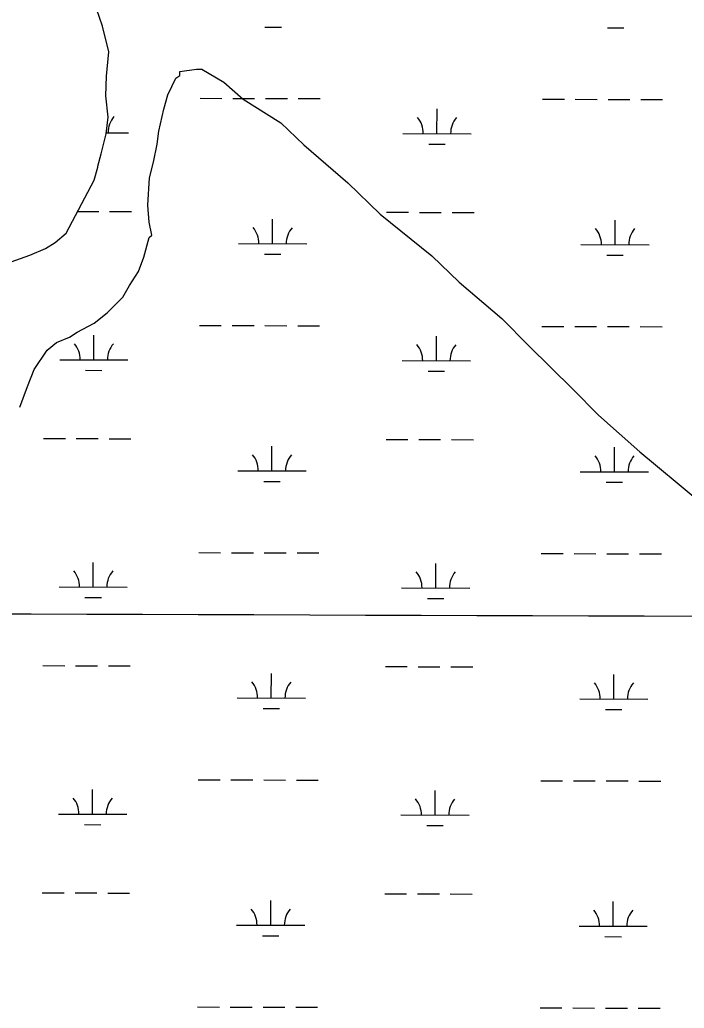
# Model space of a CAD drawing. Extents: x 3161615 to 3199515, y 867541 to 892976.
# Drawn here: x 3169906 to 3170879, y 878480 to 879928 of the extents above; entities that cross this region are included whole.
import ezdxf

# ---------------------------------------------------------------- set-up
doc = ezdxf.new("R2010")
doc.units = 0
for name, color, linetype in [('V-GRID-MAJR', 7, 'Continuous'), ('V-SITE-VEGE', 7, 'Continuous'), ('V-WETL-SWMP', 7, 'Continuous')]:
    doc.layers.add(name, color=color, linetype=linetype)

msp = doc.modelspace()

# ---------------------------------------------------------------- linework, layer by layer
at = {"layer": 'V-GRID-MAJR'}
msp.add_spline([(3165838.644, 879070.158), (3171065.6580000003, 879053.813), (3176292.6750000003, 879038.2270000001), (3181519.694, 879023.402), (3186746.716, 879009.337), (3191973.739, 878996.033), (3197200.764, 878983.488), (3197200.765, 878983.488)], degree=3, dxfattribs=at)
at = {"layer": 'V-SITE-VEGE'}
for p, q in [((3170134.394, 879842.2069999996), (3170140.1180000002, 879845.9839999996)), ((3170140.1180000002, 879845.9839999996), (3170140.145, 879851.6889999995)), ((3170140.145, 879851.6889999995), (3170164.886, 879855.3699999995)), ((3170164.886, 879855.3699999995), (3170172.4950000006, 879855.3329999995)), ((3170172.4950000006, 879855.3329999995), (3170204.73, 879836.1549999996)), ((3170122.859, 879817.5409999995), (3170134.394, 879842.2069999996)), ((3170204.73, 879836.1549999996), (3170233.134, 879811.2899999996)), ((3170117.051, 879796.6489999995), (3170122.859, 879817.5409999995)), ((3170233.134, 879811.2899999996), (3170288.119, 879776.7879999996)), ((3170109.285, 879764.3559999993), (3170117.051, 879796.6489999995)), ((3170288.119, 879776.7879999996), (3170322.1890000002, 879744.2879999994)), ((3170107.286, 879745.3489999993), (3170109.285, 879764.3559999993)), ((3170101.454, 879718.7519999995), (3170107.286, 879745.3489999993)), ((3170322.1890000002, 879744.2879999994), (3170386.578, 879688.8179999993)), ((3170095.6350000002, 879695.9589999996), (3170101.454, 879718.7519999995)), ((3170093.536, 879656.0319999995), (3170095.6350000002, 879695.9589999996)), ((3170386.578, 879688.8179999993), (3170433.897, 879642.9409999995)), ((3170095.316, 879631.2999999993), (3170093.536, 879656.0319999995)), ((3170433.897, 879642.9409999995), (3170509.6670000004, 879581.7079999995)), ((3170099.0250000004, 879612.2619999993), (3170095.3160000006, 879631.2999999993)), ((3170095.203, 879608.4789999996), (3170099.025, 879612.2619999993)), ((3170087.4560000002, 879579.9889999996), (3170095.203, 879608.4789999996)), ((3170079.7450000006, 879559.1079999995), (3170087.4560000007, 879579.9889999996)), ((3170509.6670000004, 879581.7079999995), (3170549.417, 879543.4729999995)), ((3170066.329, 879538.2529999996), (3170079.7450000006, 879559.1079999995)), ((3170549.4170000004, 879543.4729999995), (3170611.9140000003, 879489.9139999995)), ((3170056.7360000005, 879521.1829999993), (3170066.3290000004, 879538.2529999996)), ((3170033.8000000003, 879498.4749999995), (3170056.736, 879521.1829999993)), ((3170014.7090000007, 879483.3539999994), (3170033.8000000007, 879498.4749999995)), ((3169989.92, 879470.1649999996), (3170014.7090000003, 879483.3539999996)), ((3170611.9140000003, 879489.9139999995), (3170651.6530000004, 879449.7799999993)), ((3169978.4710000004, 879462.6139999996), (3169989.92, 879470.1649999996)), ((3169946.0470000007, 879443.7559999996), (3169959.417, 879455.0999999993)), ((3169959.417, 879455.0999999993), (3169978.4710000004, 879462.6139999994)), ((3169926.8880000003, 879415.3239999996), (3169946.0470000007, 879443.7559999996)), ((3170651.6530000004, 879449.7799999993), (3170716.003, 879386.7009999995)), ((3169917.2570000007, 879390.6479999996), (3169926.8880000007, 879415.3239999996)), ((3169905.6960000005, 879360.2759999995), (3169917.2570000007, 879390.6479999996)), ((3170716.003, 879386.7009999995), (3170753.85, 879348.4789999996)), ((3170753.85, 879348.4789999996), (3170814.444, 879294.9279999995)), ((3170814.444, 879294.9279999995), (3170837.1710000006, 879275.7979999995)), ((3170837.171, 879275.7979999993), (3170922.403, 879205.0109999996))]:
    msp.add_line(p, q, dxfattribs=at)
at = {"layer": 'V-WETL-SWMP'}
for p, q in [((3170265.025834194, 879916.9239068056), (3170289.0257425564, 879916.8575877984)), ((3170766.9319178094, 879915.5369884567), (3170790.931826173, 879915.4706694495)), ((3170169.8930455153, 879812.5463880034), (3170201.8929233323, 879812.4579626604)), ((3170217.8928622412, 879812.4137499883), (3170249.892740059, 879812.3253246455)), ((3170265.892678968, 879812.2811119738), (3170297.8925567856, 879812.1926866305)), ((3170313.892495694, 879812.148473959), (3170345.892373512, 879812.0600486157)), ((3170671.799129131, 879811.1594696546), (3170703.7990069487, 879811.0710443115)), ((3170719.798945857, 879811.0268316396), (3170751.7988236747, 879810.9384062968)), ((3170767.7987625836, 879810.894193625), (3170799.7986404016, 879810.8057682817)), ((3170815.7985793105, 879810.7615556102), (3170847.7984571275, 879810.673130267)), ((3170517.0675044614, 879760.8448462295), (3170517.1669829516, 879796.8447087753)), ((3170032.5654948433, 879762.1836718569), (3170065.161229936, 879762.0935999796)), ((3170467.0676953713, 879760.9830108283), (3170567.067313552, 879760.7066816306)), ((3170505.0249099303, 879745.4470646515), (3170529.0248182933, 879745.3807456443)), ((3169990.4578570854, 879646.8675873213), (3170021.4344234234, 879646.7819896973)), ((3170037.434362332, 879646.7377770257), (3170069.4342401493, 879646.6493516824)), ((3170443.340812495, 879645.6161347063), (3170475.340690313, 879645.527709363)), ((3170491.3406292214, 879645.4834966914), (3170523.3405070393, 879645.3950713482)), ((3170539.340445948, 879645.3508586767), (3170571.3403237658, 879645.2624333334)), ((3170276.149150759, 879599.6479585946), (3170276.248629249, 879635.6478211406)), ((3170778.0552343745, 879598.2610402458), (3170778.154712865, 879634.2609027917)), ((3170226.1493416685, 879599.7861231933), (3170326.1489598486, 879599.5097939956)), ((3170728.0554252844, 879598.3992048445), (3170828.0550434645, 879598.1228756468)), ((3170264.106556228, 879584.2501770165), (3170288.1064645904, 879584.1838580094)), ((3170766.0126398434, 879582.8632586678), (3170790.0125482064, 879582.7969396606)), ((3170168.973767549, 879479.8726582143), (3170200.9736453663, 879479.7842328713)), ((3170216.973584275, 879479.7400201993), (3170248.9734620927, 879479.6515948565)), ((3170264.9734010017, 879479.6073821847), (3170296.973278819, 879479.5189568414)), ((3170312.973217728, 879479.47474417), (3170344.973095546, 879479.3863188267)), ((3170670.8798511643, 879478.4857398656), (3170702.879728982, 879478.3973145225)), ((3170718.879667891, 879478.3531018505), (3170750.8795457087, 879478.2646765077)), ((3170766.879484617, 879478.220463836), (3170798.8793624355, 879478.1320384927)), ((3170814.879301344, 879478.0878258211), (3170846.8791791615, 879477.9994004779)), ((3170014.2421428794, 879429.5580347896), (3170014.34162137, 879465.5578973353)), ((3170516.148226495, 879428.1711164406), (3170516.2477049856, 879464.1709789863)), ((3169964.2423337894, 879429.6961993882), (3170064.24195197, 879429.4198701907)), ((3170466.1484174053, 879428.3092810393), (3170566.1480355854, 879428.0329518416)), ((3170002.199548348, 879414.1602532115), (3170026.199456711, 879414.0939342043)), ((3170504.105631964, 879412.7733348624), (3170528.1055403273, 879412.7070158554)), ((3169940.515450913, 879314.3293232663), (3169972.5153287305, 879314.240897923)), ((3169988.5152676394, 879314.1966852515), (3170020.515145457, 879314.1082599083)), ((3170036.515084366, 879314.0640472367), (3170068.5149621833, 879313.9756218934)), ((3170442.421534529, 879312.9424049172), (3170474.4214123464, 879312.8539795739)), ((3170490.421351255, 879312.8097669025), (3170522.421229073, 879312.7213415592)), ((3170538.421167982, 879312.6771288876), (3170570.4210457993, 879312.5887035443)), ((3170275.2298727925, 879266.9742288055), (3170275.3293512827, 879302.9740913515)), ((3170777.1359564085, 879265.5873104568), (3170777.2354348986, 879301.5871730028)), ((3170225.2300637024, 879267.1123934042), (3170325.2296818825, 879266.8360642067)), ((3170727.1361473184, 879265.7254750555), (3170827.135765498, 879265.4491458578)), ((3170263.1872782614, 879251.5764472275), (3170287.187186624, 879251.5101282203)), ((3170765.093361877, 879250.1895288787), (3170789.09327024, 879250.1232098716)), ((3170168.0544895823, 879147.1989284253), (3170200.0543674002, 879147.1105030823)), ((3170216.0543063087, 879147.0662904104), (3170248.0541841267, 879146.9778650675)), ((3170264.0541230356, 879146.9336523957), (3170296.054000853, 879146.8452270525)), ((3170312.0539397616, 879146.801014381), (3170344.0538175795, 879146.7125890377)), ((3170669.9605731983, 879145.8120100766), (3170701.960451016, 879145.7235847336)), ((3170717.9603899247, 879145.6793720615), (3170749.960267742, 879145.5909467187)), ((3170765.960206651, 879145.546734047), (3170797.960084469, 879145.4583087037)), ((3170813.9600233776, 879145.4140960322), (3170845.9599011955, 879145.3256706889)), ((3170013.322864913, 879096.8843050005), (3170013.4223434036, 879132.8841675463)), ((3170515.228948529, 879095.4973866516), (3170515.328427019, 879131.4972491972)), ((3169963.323055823, 879097.0224695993), (3170063.322674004, 879096.7461404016)), ((3170465.229139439, 879095.6355512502), (3170565.228757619, 879095.3592220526)), ((3170001.280270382, 879081.4865234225), (3170025.280178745, 879081.4202044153)), ((3170503.186353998, 879080.0996050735), (3170527.186262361, 879080.0332860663)), ((3169939.5961729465, 878981.6555934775), (3169971.5960507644, 878981.5671681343)), ((3169987.5959896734, 878981.5229554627), (3170019.595867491, 878981.4345301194)), ((3170035.5958063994, 878981.390317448), (3170067.5956842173, 878981.3018921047)), ((3170441.5022565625, 878980.2686751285), (3170473.5021343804, 878980.1802497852)), ((3170489.502073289, 878980.1360371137), (3170521.501951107, 878980.0476117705)), ((3170537.5018900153, 878980.0033990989), (3170569.501767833, 878979.9149737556)), ((3170274.3105948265, 878934.3004990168), (3170274.4100733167, 878970.3003615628)), ((3170776.216678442, 878932.913580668), (3170776.3161569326, 878968.9134432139)), ((3170224.310785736, 878934.4386636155), (3170324.3104039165, 878934.1623344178)), ((3170726.2168693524, 878933.0517452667), (3170826.216487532, 878932.7754160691)), ((3170262.268000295, 878918.9027174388), (3170286.267908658, 878918.8363984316)), ((3170764.174083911, 878917.5157990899), (3170788.173992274, 878917.4494800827)), ((3170012.4035869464, 878764.2105752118), (3170012.5030654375, 878800.2104377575)), ((3170167.1352116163, 878814.5251986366), (3170199.1350894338, 878814.4367732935)), ((3170215.1350283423, 878814.3925606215), (3170247.1349061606, 878814.3041352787)), ((3170263.134845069, 878814.259922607), (3170295.1347228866, 878814.1714972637)), ((3170311.1346617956, 878814.1272845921), (3170343.1345396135, 878814.0388592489)), ((3170669.041295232, 878813.1382802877), (3170701.0411730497, 878813.0498549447)), ((3170717.0411119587, 878813.0056422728), (3170749.040989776, 878812.91721693)), ((3170765.040928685, 878812.8730042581), (3170797.0408065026, 878812.7845789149)), ((3170813.0407454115, 878812.7403662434), (3170845.040623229, 878812.6519409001)), ((3170514.309670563, 878762.8236568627), (3170514.409149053, 878798.8235194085)), ((3169962.403777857, 878764.3487398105), (3170062.403396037, 878764.0724106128)), ((3170464.309861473, 878762.9618214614), (3170564.309479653, 878762.6854922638)), ((3170000.3609924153, 878748.8127936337), (3170024.360900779, 878748.7464746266)), ((3170502.2670760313, 878747.4258752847), (3170526.2669843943, 878747.3595562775)), ((3169938.6768949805, 878648.9818636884), (3169970.676772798, 878648.8934383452)), ((3169986.676711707, 878648.8492256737), (3170018.6765895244, 878648.7608003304)), ((3170034.676528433, 878648.7165876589), (3170066.676406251, 878648.6281623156)), ((3170440.582978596, 878647.5949453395), (3170472.582856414, 878647.5065199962)), ((3170488.5827953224, 878647.4623073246), (3170520.5826731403, 878647.3738819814)), ((3170536.5826120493, 878647.3296693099), (3170568.5824898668, 878647.2412439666)), ((3170273.39131686, 878601.6267692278), (3170273.49079535, 878637.6266317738)), ((3170775.2974004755, 878600.239850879), (3170775.396878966, 878636.2397134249)), ((3170223.3915077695, 878601.7649338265), (3170323.39112595, 878601.4886046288)), ((3170725.297591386, 878600.3780154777), (3170825.2972095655, 878600.10168628)), ((3170261.348722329, 878586.2289876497), (3170285.3486306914, 878586.1626686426)), ((3170763.2548059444, 878584.8420693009), (3170787.2547143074, 878584.7757502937)), ((3170166.21593365, 878481.8514688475), (3170198.2158114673, 878481.7630435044)), ((3170214.215750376, 878481.7188308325), (3170246.2156281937, 878481.6304054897)), ((3170262.2155671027, 878481.5861928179), (3170294.2154449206, 878481.4977674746)), ((3170310.215383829, 878481.4535548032), (3170342.215261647, 878481.3651294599)), ((3170668.1220172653, 878480.4645504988), (3170700.1218950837, 878480.3761251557)), ((3170716.121833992, 878480.3319124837), (3170748.1217118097, 878480.2434871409)), ((3170764.1216507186, 878480.1992744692), (3170796.1215285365, 878480.1108491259)), ((3170812.121467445, 878480.0666364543), (3170844.1213452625, 878479.978211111))]:
    msp.add_line(p, q, dxfattribs=at)
msp.add_lwpolyline([(3169893.065000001, 879572.834999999), (3169920.593000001, 879582.726999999), (3169943.260000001, 879592.5419999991), (3169957.587000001, 879601.2059999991), (3169973.625000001, 879614.9219999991), (3170014.667000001, 879692.8119999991), (3170020.013000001, 879711.439999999), (3170020.220000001, 879713.3239999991), (3170025.066000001, 879731.1599999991), (3170032.345000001, 879760.2949999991), (3170035.239000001, 879785.084999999), (3170031.9110000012, 879815.9559999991), (3170032.8400000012, 879844.922999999), (3170036.280000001, 879880.4249999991), (3170026.833000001, 879918.2699999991), (3170017.922000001, 879943.412999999), (3170006.108000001, 879963.013999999), (3169997.230000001, 879973.8699999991), (3169962.266000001, 879986.533999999), (3169949.098000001, 879992.349999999), (3169930.305000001, 880004.839999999), (3169913.709000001, 880020.1969999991), (3169898.221000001, 880039.1199999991)], dxfattribs=at)
for centre, radius, start, end in [((3170070.405458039, 879762.5539135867), 35.246287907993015, 139.06985176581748, 180.6135100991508), ((3170461.8260913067, 879761.4722999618), 35.24628790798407, 359.06985476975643, 40.613513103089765), ((3170572.3115416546, 879761.1669952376), 35.246287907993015, 139.06985176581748, 180.6135100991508), ((3170220.907737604, 879600.2754123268), 35.24628790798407, 359.06985476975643, 40.613513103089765), ((3170331.393187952, 879599.9701076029), 35.246287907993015, 139.06985176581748, 180.6135100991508), ((3170722.8138212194, 879598.8884939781), 35.24628790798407, 359.06985476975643, 40.613513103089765), ((3170833.2992715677, 879598.583189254), 35.246287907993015, 139.06985176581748, 180.6135100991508), ((3169959.0007297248, 879430.1854885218), 35.24628790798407, 359.06985476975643, 40.613513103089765), ((3170069.4861800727, 879429.8801837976), 35.246287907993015, 139.06985176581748, 180.6135100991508), ((3170460.9068133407, 879428.7985701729), 35.24628790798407, 359.06985476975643, 40.613513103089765), ((3170571.3922636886, 879428.4932654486), 35.246287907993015, 139.06985176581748, 180.6135100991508), ((3170219.988459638, 879267.6016825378), 35.24628790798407, 359.06985476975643, 40.613513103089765), ((3170330.4739099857, 879267.2963778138), 35.246287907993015, 139.06985176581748, 180.6135100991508), ((3170721.8945432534, 879266.214764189), 35.24628790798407, 359.06985476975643, 40.613513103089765), ((3170832.3799936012, 879265.9094594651), 35.246287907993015, 139.06985176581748, 180.6135100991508), ((3169958.0814517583, 879097.5117587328), 35.24628790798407, 359.06985476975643, 40.613513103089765), ((3170068.566902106, 879097.2064540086), 35.246287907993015, 139.06985176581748, 180.6135100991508), ((3170459.9875353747, 879096.1248403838), 35.24628790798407, 359.06985476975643, 40.613513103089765), ((3170570.4729857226, 879095.8195356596), 35.246287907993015, 139.06985176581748, 180.6135100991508), ((3170219.0691816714, 878934.9279527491), 35.24628790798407, 359.06985476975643, 40.613513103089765), ((3170329.5546320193, 878934.622648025), 35.246287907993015, 139.06985176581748, 180.6135100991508), ((3170720.9752652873, 878933.5410344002), 35.24628790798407, 359.06985476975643, 40.613513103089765), ((3170831.460715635, 878933.2357296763), 35.246287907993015, 139.06985176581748, 180.6135100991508), ((3169957.1621737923, 878764.838028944), 35.24628790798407, 359.06985476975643, 40.613513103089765), ((3170067.64762414, 878764.5327242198), 35.246287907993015, 139.06985176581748, 180.6135100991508), ((3170459.068257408, 878763.451110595), 35.24628790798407, 359.06985476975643, 40.613513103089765), ((3170569.553707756, 878763.1458058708), 35.246287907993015, 139.06985176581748, 180.6135100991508), ((3170218.149903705, 878602.25422296), 35.24628790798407, 359.06985476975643, 40.613513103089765), ((3170328.635354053, 878601.9489182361), 35.246287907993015, 139.06985176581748, 180.6135100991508), ((3170720.055987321, 878600.8673046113), 35.24628790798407, 359.06985476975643, 40.613513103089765), ((3170830.5414376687, 878600.5619998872), 35.246287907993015, 139.06985176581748, 180.6135100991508)]:
    msp.add_arc(centre, radius, start, end, dxfattribs=at)

doc.saveas('drawing.dxf')
